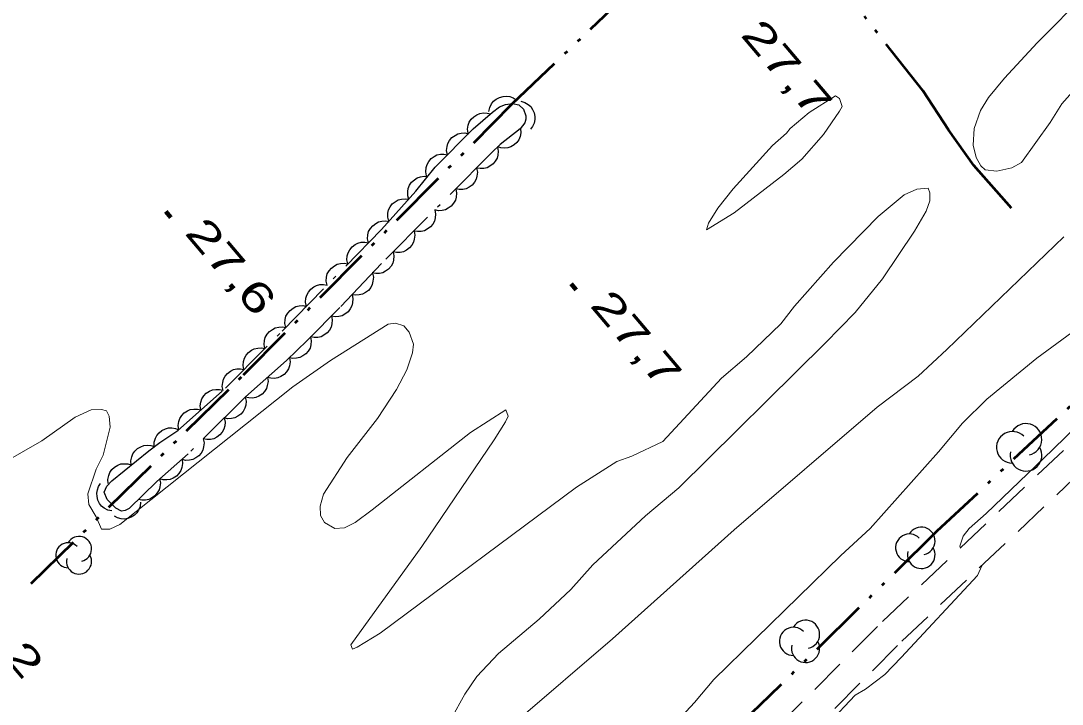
# Model space of a CAD drawing. Extents: x 386081 to 389416, y 5130568 to 5134082.
# Drawn here: x 388165.3 to 388270.9, y 5131421.9 to 5131491.1 of the extents above; entities that cross this region are included whole.
import ezdxf

# ---------------------------------------------------------------- set-up
doc = ezdxf.new("R2010")
doc.units = 0
doc.header["$LTSCALE"] = 1.2
for name, pattern in [('DASH_DOUBLE_DOT', [9.2, 5, -1.2, 0.3, -1.2, 0.3, -1.2]), ('DOT_DASHED', [7.7, 5, -1.2, 0.3, -1.2]), ('MEDIUM_DASHED', [4.5, 3, -1.5])]:
    doc.linetypes.add(name, pattern=pattern)
for name, color, linetype, lineweight in [('19', 7, 'Continuous', 13), ('2', 7, 'Continuous', 13), ('3', 7, 'Continuous', 140), ('4', 7, 'DASH_DOUBLE_DOT', 53), ('44', 7, 'Continuous', 25)]:
    doc.layers.add(name, color=color, linetype=linetype, lineweight=lineweight)

msp = doc.modelspace()

# ---------------------------------------------------------------- linework, layer by layer
at = {"layer": '19', "linetype": 'MEDIUM_DASHED'}
for points in [[(388236.14, 5131376.38), (388232.27, 5131385.24), (388231.3, 5131387.67), (388230.66, 5131389.83), (388230.06, 5131392.54), (388229.78, 5131394.83), (388229.75, 5131399.01), (388230.38, 5131402.25), (388230.66, 5131403), (388231.37, 5131405.66), (388232.22, 5131407.33), (388233.07, 5131408.78), (388236.82, 5131413.8), (388241.97, 5131419.54), (388252.68, 5131430.25), (388278.55, 5131454.69)], [(388238.38, 5131378.26), (388234.88, 5131386.28), (388233.38, 5131390.54), (388232.58, 5131395.08), (388232.37, 5131397.97), (388232.66, 5131400.46), (388233.86, 5131404.5), (388235.23, 5131406.98), (388238.99, 5131412.01), (388244, 5131417.62), (388254.63, 5131428.24), (388280.5, 5131452.69)]]:
    msp.add_lwpolyline(points, dxfattribs=at)
at = {"layer": '2'}
for points in [[(388260.57, 5131437.7), (388260.52, 5131437.88), (388260.83, 5131438.87), (388261.45, 5131439.65), (388263.16, 5131441.17), (388269.89, 5131447.61), (388292.66, 5131469.84), (388298, 5131475.51), (388302.4, 5131480.68), (388306.2, 5131484.66), (388307.94, 5131486.03), (388309.87, 5131487.94), (388312.9, 5131490.47), (388315.64, 5131493.2), (388316.26, 5131494.28), (388317.36, 5131495.43), (388324.88, 5131502.8), (388336.83, 5131514.96), (388353.04, 5131531), (388359.2, 5131536.63), (388365.49, 5131542.83), (388367.05, 5131543.84), (388367.88, 5131543.94), (388367.94, 5131543.95)], [(388273.56, 5131485.72), (388270.83, 5131482.67), (388269.66, 5131480.78), (388266.74, 5131476.74), (388265.76, 5131476.2), (388264.25, 5131475.84), (388263.09, 5131475.99), (388262.62, 5131476.38), (388262.16, 5131477.25), (388261.85, 5131478.5), (388261.95, 5131480.17), (388262.6, 5131481.99), (388263.4, 5131483.3), (388265.03, 5131485.29), (388268.36, 5131488.84), (388278.4, 5131499.01)], [(388163.31, 5131446.16), (388167.43, 5131448.55), (388170.81, 5131450.95), (388172.43, 5131451.66), (388173.48, 5131451.71), (388173.98, 5131451.58), (388174.28, 5131451.03), (388174.38, 5131449.93), (388173.66, 5131447.07), (388172.95, 5131445.67), (388172.11, 5131443.18), (388172.22, 5131442.08), (388172.94, 5131440.85), (388173.49, 5131439.58), (388174.33, 5131439.58), (388175.35, 5131440.05), (388192.9, 5131454.01), (388196.71, 5131456.66), (388202.55, 5131460.34), (388203.3, 5131460.44), (388204.13, 5131460.18), (388204.67, 5131459.55), (388205.13, 5131458.33), (388205.03, 5131457.44), (388204.43, 5131455.73), (388203.4, 5131453.74), (388201.46, 5131450.8), (388198.41, 5131446.84), (388195.98, 5131443.12), (388195.64, 5131441.92), (388195.7, 5131440.98), (388196.1, 5131440.26), (388197.16, 5131439.67), (388198.14, 5131439.72), (388199.2, 5131440.26), (388200.94, 5131441.55), (388210.89, 5131449.38), (388214.49, 5131451.69), (388214.71, 5131451.05), (388214.46, 5131450.45), (388213.31, 5131448.65), (388205.97, 5131437.84), (388198.77, 5131427.86), (388198.93, 5131427.44), (388199.41, 5131427.63), (388201.73, 5131429.04), (388221.64, 5131443.84), (388225.73, 5131446.43), (388227.25, 5131446.97), (388230.4, 5131448.47), (388236.36, 5131454.88), (388238.88, 5131457.03), (388242.37, 5131460.38), (388243.74, 5131462.17), (388247.69, 5131466.62), (388252.23, 5131471.26), (388254.85, 5131473.44), (388256.16, 5131474.03), (388257.28, 5131474.13), (388257.48, 5131473.65), (388257.45, 5131472.84), (388257.09, 5131471.8), (388255.92, 5131469.79)], [(388255.92, 5131469.79), (388252.68, 5131464.96), (388249.91, 5131461.55), (388246.86, 5131458.44), (388232.01, 5131443.76), (388228.65, 5131440.93), (388223.29, 5131435.98), (388221.06, 5131433.47), (388217.86, 5131430.46), (388213.72, 5131426.98), (388211.53, 5131424.66), (388210.31, 5131422.88), (388208.94, 5131420.38)], [(388215.52, 5131420.12), (388225.28, 5131428.47), (388237.64, 5131439.51), (388252.13, 5131451.94), (388256.28, 5131455.09), (388259.2, 5131457.8), (388271.04, 5131469.19)], [(388277.93, 5131463.98), (388268.32, 5131456.92), (388263.24, 5131452.76), (388260.79, 5131450.34), (388258.34, 5131447.43), (388251.4, 5131439.67), (388248.45, 5131436.91), (388235.55, 5131424.36), (388233.6, 5131422.04), (388229.42, 5131417.51)], [(388241.86, 5131415.22), (388242.87, 5131415.9), (388246.09, 5131418.51), (388247.22, 5131419.93), (388249.9, 5131422.79), (388250.94, 5131423.37), (388252.9, 5131424.88), (388254.57, 5131426.58), (388262.29, 5131434.88), (388262.72, 5131435.89)]]:
    msp.add_lwpolyline(points, dxfattribs=at)
msp.add_lwpolyline([(388242.93, 5131479.7), (388243.32, 5131480.16), (388245.22, 5131481.8), (388247.89, 5131483.48), (388248.31, 5131483.23), (388248.56, 5131482.42), (388248.3, 5131481.92), (388246.69, 5131479.57), (388244.49, 5131477.08), (388242.65, 5131475.51), (388237.62, 5131471.63), (388234.82, 5131469.92), (388235.02, 5131470.59), (388235.96, 5131472.11), (388237.54, 5131474.07), (388241.52, 5131478.46)], close=True, dxfattribs=at)
at = {"layer": '3'}
for p, q in [((388180, 5131471.78), (388180.51, 5131471.17)), ((388221.09, 5131464.44), (388221.6, 5131463.83))]:
    msp.add_line(p, q, dxfattribs=at)
at = {"layer": '4'}
for points in [[(388166.37, 5131434.07), (388187.89, 5131455.22), (388215.09, 5131482.63), (388233.63, 5131500.33), (388248.39, 5131515.01), (388284.53, 5131549.57), (388295.33, 5131560.48), (388304.99, 5131569.66), (388310.14, 5131575.04), (388349.08, 5131611.42), (388363.53, 5131625.78), (388381.6, 5131642.7), (388407.96, 5131667.76), (388412.46, 5131672.34), (388447.95, 5131706.57), (388473.53, 5131730.84), (388517.2, 5131773), (388567.95, 5131821.23)], [(388569.19, 5131740.29), (388533.15, 5131705.73), (388509.39, 5131682.55), (388482.11, 5131656.18), (388448, 5131624.32), (388381.69, 5131560.29), (388348.42, 5131528.42), (388318.69, 5131498.73), (388307.66, 5131488.38), (388304.04, 5131484.34), (388301.82, 5131481.34), (388278.38, 5131458.33), (388258.15, 5131439.34), (388241.2, 5131422.69), (388228.77, 5131410.84), (388221.98, 5131403.95), (388212.17, 5131395.05), (388199.64, 5131383.3), (388191.83, 5131374.59), (388179.5, 5131362.09)], [(388265.74, 5131472.11), (388261.93, 5131476.44), (388259.37, 5131480.05), (388256.76, 5131484.01), (388248.91, 5131493.99), (388244.45, 5131500.26), (388239.65, 5131506.32)]]:
    msp.add_lwpolyline(points, dxfattribs=at)
at = {"layer": '44'}
for points in [[(388212.77, 5131481.9), (388212.85, 5131482.31), (388213.04, 5131482.67), (388213.23, 5131482.94), (388213.51, 5131483.15), (388213.83, 5131483.33), (388214.21, 5131483.42), (388214.53, 5131483.46), (388214.88, 5131483.4), (388215.23, 5131483.27), (388215.53, 5131483.08)], [(388215.99, 5131482.93), (388216.39, 5131482.82), (388216.74, 5131482.61), (388217, 5131482.4), (388217.19, 5131482.11), (388217.34, 5131481.77), (388217.41, 5131481.39), (388217.43, 5131481.07), (388217.34, 5131480.73), (388217.19, 5131480.39), (388216.98, 5131480.1)], [(388210.65, 5131479.69), (388210.6, 5131480.1), (388210.67, 5131480.5), (388210.77, 5131480.82), (388210.97, 5131481.11), (388211.23, 5131481.37), (388211.55, 5131481.57), (388211.85, 5131481.71), (388212.2, 5131481.75), (388212.57, 5131481.74), (388212.92, 5131481.65)], [(388215.98, 5131480.16), (388216.01, 5131479.75), (388215.92, 5131479.35), (388215.81, 5131479.04), (388215.6, 5131478.76), (388215.33, 5131478.51), (388214.99, 5131478.32), (388214.69, 5131478.2), (388214.34, 5131478.17), (388213.97, 5131478.2), (388213.63, 5131478.31)], [(388208.57, 5131477.52), (388208.48, 5131477.93), (388208.53, 5131478.34), (388208.6, 5131478.66), (388208.78, 5131478.96), (388209.02, 5131479.25), (388209.33, 5131479.47), (388209.61, 5131479.63), (388209.96, 5131479.7), (388210.33, 5131479.72), (388210.68, 5131479.65)], [(388213.63, 5131478.3), (388213.71, 5131477.89), (388213.67, 5131477.49), (388213.59, 5131477.17), (388213.41, 5131476.86), (388213.18, 5131476.58), (388212.87, 5131476.35), (388212.58, 5131476.19), (388212.24, 5131476.12), (388211.87, 5131476.11), (388211.51, 5131476.17)], [(388206.45, 5131475.39), (388206.37, 5131475.8), (388206.41, 5131476.21), (388206.49, 5131476.53), (388206.66, 5131476.84), (388206.9, 5131477.12), (388207.21, 5131477.34), (388207.5, 5131477.5), (388207.84, 5131477.57), (388208.21, 5131477.59), (388208.57, 5131477.52)], [(388211.51, 5131476.17), (388211.59, 5131475.76), (388211.55, 5131475.36), (388211.47, 5131475.04), (388211.3, 5131474.73), (388211.06, 5131474.45), (388210.75, 5131474.23), (388210.47, 5131474.07), (388210.12, 5131474), (388209.75, 5131473.98), (388209.4, 5131474.05)], [(388204.66, 5131472.97), (388204.54, 5131473.37), (388204.54, 5131473.78), (388204.58, 5131474.11), (388204.72, 5131474.43), (388204.93, 5131474.74), (388205.22, 5131474.99), (388205.48, 5131475.18), (388205.82, 5131475.29), (388206.19, 5131475.34), (388206.54, 5131475.31)], [(388209.4, 5131474.05), (388209.48, 5131473.64), (388209.44, 5131473.23), (388209.36, 5131472.91), (388209.18, 5131472.61), (388208.95, 5131472.32), (388208.63, 5131472.1), (388208.35, 5131471.94), (388208.01, 5131471.87), (388207.64, 5131471.85), (388207.28, 5131471.92)], [(388202.61, 5131470.78), (388202.51, 5131471.19), (388202.53, 5131471.59), (388202.59, 5131471.92), (388202.75, 5131472.23), (388202.97, 5131472.53), (388203.27, 5131472.76), (388203.55, 5131472.94), (388203.89, 5131473.03), (388204.26, 5131473.06), (388204.62, 5131473.01)], [(388207.28, 5131471.92), (388207.36, 5131471.51), (388207.32, 5131471.11), (388207.24, 5131470.78), (388207.07, 5131470.48), (388206.83, 5131470.2), (388206.52, 5131469.97), (388206.24, 5131469.81), (388205.89, 5131469.74), (388205.52, 5131469.73), (388205.17, 5131469.79)], [(388200.55, 5131468.6), (388200.46, 5131469.01), (388200.5, 5131469.42), (388200.57, 5131469.74), (388200.75, 5131470.05), (388200.98, 5131470.33), (388201.29, 5131470.56), (388201.57, 5131470.72), (388201.92, 5131470.8), (388202.29, 5131470.82), (388202.64, 5131470.75)], [(388205.17, 5131469.79), (388205.25, 5131469.38), (388205.2, 5131468.98), (388205.13, 5131468.66), (388204.95, 5131468.35), (388204.72, 5131468.07), (388204.4, 5131467.85), (388204.12, 5131467.69), (388203.77, 5131467.61), (388203.4, 5131467.6), (388203.05, 5131467.67)], [(388198.45, 5131466.46), (388198.37, 5131466.87), (388198.41, 5131467.27), (388198.48, 5131467.59), (388198.65, 5131467.9), (388198.89, 5131468.19), (388199.2, 5131468.41), (388199.48, 5131468.57), (388199.82, 5131468.65), (388200.19, 5131468.67), (388200.55, 5131468.6)], [(388203.05, 5131467.67), (388203.13, 5131467.26), (388203.09, 5131466.85), (388203.01, 5131466.53), (388202.84, 5131466.23), (388202.6, 5131465.94), (388202.29, 5131465.72), (388202, 5131465.56), (388201.66, 5131465.49), (388201.29, 5131465.47), (388200.93, 5131465.54)], [(388196.36, 5131464.31), (388196.27, 5131464.72), (388196.31, 5131465.12), (388196.38, 5131465.45), (388196.56, 5131465.75), (388196.79, 5131466.04), (388197.1, 5131466.26), (388197.38, 5131466.43), (388197.73, 5131466.5), (388198.1, 5131466.52), (388198.45, 5131466.46)], [(388200.96, 5131465.52), (388201.05, 5131465.11), (388201.01, 5131464.7), (388200.94, 5131464.38), (388200.78, 5131464.07), (388200.54, 5131463.78), (388200.24, 5131463.55), (388199.96, 5131463.39), (388199.61, 5131463.31), (388199.24, 5131463.29), (388198.89, 5131463.34)], [(388194.26, 5131462.16), (388194.18, 5131462.57), (388194.22, 5131462.98), (388194.29, 5131463.3), (388194.46, 5131463.61), (388194.7, 5131463.89), (388195.01, 5131464.12), (388195.29, 5131464.28), (388195.63, 5131464.36), (388196, 5131464.37), (388196.36, 5131464.31)], [(388198.89, 5131463.34), (388198.98, 5131462.94), (388198.95, 5131462.53), (388198.88, 5131462.21), (388198.71, 5131461.9), (388198.48, 5131461.61), (388198.17, 5131461.38), (388197.89, 5131461.21), (388197.55, 5131461.13), (388197.18, 5131461.11), (388196.82, 5131461.17)], [(388192.17, 5131460.02), (388192.08, 5131460.43), (388192.12, 5131460.83), (388192.19, 5131461.15), (388192.37, 5131461.46), (388192.6, 5131461.74), (388192.91, 5131461.97), (388193.19, 5131462.13), (388193.54, 5131462.21), (388193.91, 5131462.23), (388194.26, 5131462.16)], [(388196.8, 5131461.19), (388196.88, 5131460.78), (388196.84, 5131460.38), (388196.76, 5131460.05), (388196.59, 5131459.75), (388196.35, 5131459.47), (388196.04, 5131459.24), (388195.75, 5131459.08), (388195.41, 5131459.01), (388195.04, 5131459), (388194.68, 5131459.07)], [(388190.05, 5131457.89), (388189.97, 5131458.3), (388190.01, 5131458.7), (388190.09, 5131459.02), (388190.27, 5131459.33), (388190.51, 5131459.61), (388190.82, 5131459.83), (388191.1, 5131459.99), (388191.45, 5131460.06), (388191.82, 5131460.08), (388192.17, 5131460.01)], [(388194.69, 5131459.06), (388194.76, 5131458.65), (388194.72, 5131458.25), (388194.63, 5131457.93), (388194.45, 5131457.62), (388194.21, 5131457.34), (388193.9, 5131457.13), (388193.61, 5131456.97), (388193.27, 5131456.9), (388192.89, 5131456.89), (388192.54, 5131456.96)], [(388187.93, 5131455.77), (388187.85, 5131456.18), (388187.89, 5131456.58), (388187.97, 5131456.9), (388188.15, 5131457.21), (388188.39, 5131457.49), (388188.7, 5131457.71), (388188.98, 5131457.87), (388189.33, 5131457.94), (388189.7, 5131457.96), (388190.05, 5131457.89)], [(388192.56, 5131456.95), (388192.61, 5131456.54), (388192.54, 5131456.13), (388192.45, 5131455.82), (388192.25, 5131455.53), (388192, 5131455.26), (388191.67, 5131455.05), (388191.38, 5131454.91), (388191.03, 5131454.86), (388190.66, 5131454.87), (388190.31, 5131454.96)], [(388185.81, 5131453.64), (388185.73, 5131454.05), (388185.78, 5131454.46), (388185.85, 5131454.78), (388186.03, 5131455.08), (388186.27, 5131455.37), (388186.58, 5131455.59), (388186.86, 5131455.75), (388187.21, 5131455.82), (388187.58, 5131455.83), (388187.93, 5131455.77)], [(388190.31, 5131454.96), (388190.37, 5131454.54), (388190.3, 5131454.14), (388190.21, 5131453.83), (388190.01, 5131453.53), (388189.76, 5131453.26), (388189.43, 5131453.06), (388189.14, 5131452.92), (388188.79, 5131452.87), (388188.42, 5131452.88), (388188.07, 5131452.96)], [(388183.56, 5131451.66), (388183.5, 5131452.07), (388183.57, 5131452.47), (388183.67, 5131452.79), (388183.86, 5131453.08), (388184.11, 5131453.35), (388184.44, 5131453.56), (388184.73, 5131453.7), (388185.08, 5131453.75), (388185.45, 5131453.74), (388185.8, 5131453.66)], [(388188.07, 5131452.96), (388188.15, 5131452.55), (388188.11, 5131452.15), (388188.03, 5131451.83), (388187.85, 5131451.52), (388187.61, 5131451.24), (388187.3, 5131451.02), (388187.01, 5131450.86), (388186.67, 5131450.79), (388186.3, 5131450.78), (388185.94, 5131450.85)], [(388181.32, 5131449.66), (388181.27, 5131450.08), (388181.33, 5131450.48), (388181.43, 5131450.79), (388181.62, 5131451.09), (388181.87, 5131451.36), (388182.2, 5131451.56), (388182.49, 5131451.7), (388182.84, 5131451.75), (388183.21, 5131451.75), (388183.56, 5131451.66)], [(388185.94, 5131450.85), (388186.02, 5131450.44), (388185.98, 5131450.04), (388185.9, 5131449.72), (388185.72, 5131449.41), (388185.48, 5131449.13), (388185.17, 5131448.91), (388184.88, 5131448.75), (388184.54, 5131448.68), (388184.16, 5131448.67), (388183.81, 5131448.74)], [(388178.83, 5131447.99), (388178.84, 5131448.4), (388178.96, 5131448.79), (388179.1, 5131449.09), (388179.33, 5131449.36), (388179.62, 5131449.59), (388179.97, 5131449.74), (388180.28, 5131449.84), (388180.63, 5131449.85), (388181, 5131449.79), (388181.33, 5131449.65)], [(388183.81, 5131448.74), (388183.89, 5131448.33), (388183.84, 5131447.92), (388183.77, 5131447.6), (388183.59, 5131447.3), (388183.35, 5131447.02), (388183.04, 5131446.8), (388182.75, 5131446.64), (388182.4, 5131446.57), (388182.03, 5131446.56), (388181.68, 5131446.63)], [(388176.51, 5131446.09), (388176.47, 5131446.51), (388176.56, 5131446.9), (388176.67, 5131447.21), (388176.88, 5131447.5), (388177.15, 5131447.75), (388177.48, 5131447.94), (388177.78, 5131448.07), (388178.13, 5131448.1), (388178.5, 5131448.07), (388178.85, 5131447.97)], [(388181.65, 5131446.66), (388181.7, 5131446.25), (388181.63, 5131445.85), (388181.53, 5131445.53), (388181.34, 5131445.24), (388181.08, 5131444.97), (388180.76, 5131444.77), (388180.46, 5131444.63), (388180.12, 5131444.58), (388179.74, 5131444.59), (388179.4, 5131444.68)], [(388174.17, 5131444.21), (388174.14, 5131444.63), (388174.22, 5131445.02), (388174.33, 5131445.33), (388174.54, 5131445.62), (388174.81, 5131445.87), (388175.14, 5131446.06), (388175.44, 5131446.19), (388175.79, 5131446.22), (388176.16, 5131446.19), (388176.51, 5131446.09)], [(388174.53, 5131441.44), (388174.12, 5131441.52), (388173.76, 5131441.72), (388173.5, 5131441.92), (388173.29, 5131442.2), (388173.12, 5131442.53), (388173.04, 5131442.9), (388173, 5131443.23), (388173.07, 5131443.57), (388173.2, 5131443.92), (388173.4, 5131444.22)], [(388179.38, 5131444.69), (388179.46, 5131444.28), (388179.41, 5131443.88), (388179.33, 5131443.56), (388179.14, 5131443.26), (388178.9, 5131442.98), (388178.59, 5131442.76), (388178.3, 5131442.61), (388177.95, 5131442.54), (388177.58, 5131442.53), (388177.23, 5131442.6)], [(388177.44, 5131442.31), (388177.4, 5131441.9), (388177.25, 5131441.52), (388177.08, 5131441.24), (388176.82, 5131441), (388176.51, 5131440.79), (388176.15, 5131440.67), (388175.83, 5131440.6), (388175.48, 5131440.63), (388175.12, 5131440.72), (388174.8, 5131440.89)]]:
    msp.add_lwpolyline(points, dxfattribs=at)
at = {"layer": '44', "linetype": 'DOT_DASHED'}
msp.add_lwpolyline([(388174.95, 5131441.72), (388174.06, 5131442.59), (388173.76, 5131443.33), (388174.03, 5131443.95), (388174.52, 5131444.49), (388178.3, 5131447.53), (388179.41, 5131448.37), (388181.24, 5131449.59), (388186.05, 5131453.88), (388191.79, 5131459.63), (388201.87, 5131469.96), (388205.36, 5131473.84), (388207.31, 5131476.26), (388211.16, 5131480.13), (388213.14, 5131481.84), (388213.85, 5131482.36), (388214.46, 5131482.62), (388215.15, 5131482.71), (388215.8, 5131482.58), (388216.27, 5131482.13), (388216.5, 5131481.47), (388216.5, 5131481.11), (388216.4, 5131480.74), (388215.94, 5131480.13), (388213.92, 5131478.54), (388213.06, 5131477.73), (388201.89, 5131466.5), (388197.65, 5131462.04), (388194.33, 5131458.71), (388192.23, 5131456.66), (388188.1, 5131452.99), (388182.28, 5131447.22), (388179.09, 5131444.41), (388176.29, 5131441.69), (388175.9, 5131441.48), (388175.51, 5131441.4)], close=True, dxfattribs=at)
at = {"layer": '44'}
for centre, radius, start, end in [((388265.83, 5131447.876), 1.605, 44.11537, 269.80396), ((388267.21, 5131448.679), 1.605, 282.26917, 149.72626), ((388267.21, 5131447.074), 1.605, 166.93686, 29.62122), ((388255.39, 5131437.702), 1.401, 44.11537, 269.80396), ((388256.595, 5131438.402), 1.401, 282.26917, 149.72626), ((388170.117, 5131436.949), 1.272, 44.11537, 269.80396), ((388171.211, 5131437.585), 1.272, 282.26917, 149.72626), ((388171.211, 5131436.313), 1.272, 166.93686, 29.62122), ((388256.595, 5131437.001), 1.401, 166.93686, 29.62122), ((388243.638, 5131428.222), 1.428, 44.11537, 269.80396), ((388243.638, 5131428.222), 1.428, 44.11537, 269.80396), ((388244.866, 5131428.936), 1.428, 282.26917, 149.72626), ((388244.866, 5131428.936), 1.428, 282.26917, 149.72626), ((388244.866, 5131427.509), 1.428, 166.93686, 29.62122), ((388244.866, 5131427.509), 1.428, 166.93686, 29.62122)]:
    msp.add_arc(centre, radius, start, end, dxfattribs=at)

# ---------------------------------------------------------------- texts
at = {"layer": '3', "width": 1.45}
for s, p in [('27,7   ', (388238.19, 5131489.63)), ('27,6   ', (388181.83, 5131469.56)), ('27,7   ', (388222.92, 5131462.22)), ('28,2   ', (388158.26, 5131432.82))]:
    msp.add_text(s, height=3, rotation=310.294, dxfattribs=at).set_placement(p)

doc.saveas('drawing.dxf')
